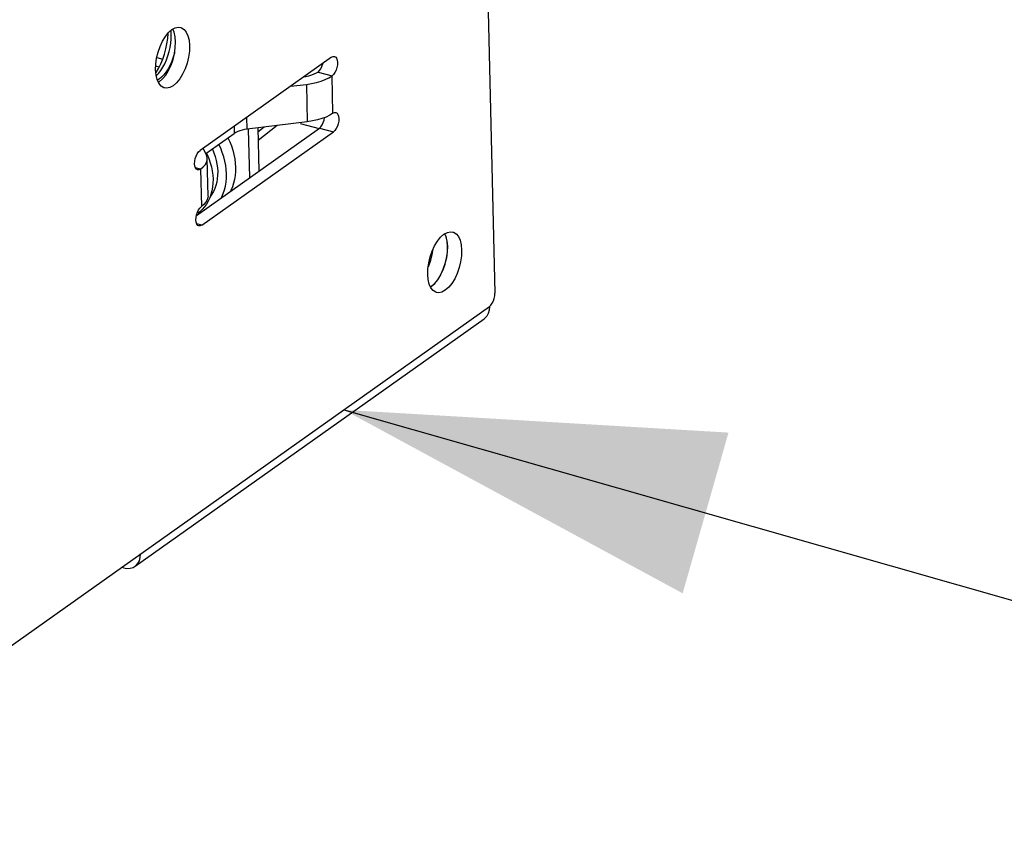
# Model space of a CAD drawing. Header units: millimetres. Extents: x 6 to 414, y 7 to 290.
# Tile 290 of 341: x 211.54 to 216.25, y 140.05 to 143.89. Entities that reach past the tile are written whole.
import ezdxf

# ---------------------------------------------------------------- set-up
doc = ezdxf.new("R2010")
doc.units = ezdxf.units.MM
doc.header["$LTSCALE"] = 23.1
doc.layers.get('0').update_dxf_attribs({"linetype": 'CONTINUOUS'})
for name, color, linetype in [('_103596', 7, 'CONTINUOUS'), ('_36942', 7, 'CONTINUOUS'), ('_55275', 7, 'CONTINUOUS'), ('_55741', 7, 'CONTINUOUS')]:
    doc.layers.add(name, color=color, linetype=linetype)
doc.styles.get("Standard").update_dxf_attribs({"font": 'txt', "width": 0.6})
doc.dimstyles.get("Standard").update_dxf_attribs({"dimtxt": 2.5, "dimasz": 1.8, "dimexe": 0.05, "dimexo": 0.0625, "dimtad": 1, "dimzin": 0, "dimdsep": 46, "dimtxsty": 'Standard', "dimblk": '_FILLED', "dimblk1": '_FILLED', "dimblk2": '_FILLED', "dimcen": 0.09, "dimadec": 0, "dimazin": 0, "dimtol": 1, "dimtp": 0.01, "dimtm": 0.01, "dimtfac": 1, "dimtofl": 0, "dimtmove": 0, "dimatfit": 3, "dimldrblk": '_FILLED', "dimfxl": 0, "dimtolj": 1, "dimtzin": 0, "dimarcsym": 0})

# ---------------------------------------------------------------- blocks, each defined once
blk = doc.blocks.new('_FILLED')
at = {"color": 0, "linetype": 'ByBlock'}
blk.add_solid([(0, 0), (-1, 0.2222), (-1, -0.2222)], dxfattribs=at)

msp = doc.modelspace()

# ---------------------------------------------------------------- linework, layer by layer
at = {"layer": '_103596', "color": 7, "linetype": 'Continuous'}
for points in [[(212.2645, 143.8187), (212.2633, 143.8369), (212.2628, 143.8401)], [(212.1908, 143.6368), (212.1921, 143.6388), (212.2036, 143.6587), (212.2141, 143.6803), (212.2235, 143.7032), (212.2316, 143.7272), (212.2384, 143.7519), (212.2436, 143.7768), (212.2473, 143.8016), (212.2492, 143.8257), (212.2493, 143.8275)], [(212.1925, 143.6233), (212.2035, 143.6348), (212.2141, 143.6484), (212.224, 143.6639), (212.2332, 143.681), (212.2415, 143.6994), (212.2486, 143.7188), (212.2545, 143.7389), (212.2592, 143.7592), (212.2624, 143.7796), (212.2642, 143.7995), (212.2645, 143.8187)], [(212.2806, 143.7361), (212.2797, 143.7319), (212.2737, 143.7119), (212.2666, 143.6926), (212.2584, 143.6743), (212.2493, 143.6573), (212.2394, 143.6419), (212.2289, 143.6283)], [(212.2289, 143.6283), (212.2179, 143.6167), (212.2067, 143.6075), (212.1981, 143.6023)]]:
    msp.add_lwpolyline(points, dxfattribs=at)
at = {"layer": '_36942', "color": 7, "linetype": 'Continuous'}
for p, q in [((212.9871, 143.6732), (212.9838, 143.6788)), ((212.7096, 143.3781), (212.6787, 143.353)), ((212.7709, 143.3856), (212.6796, 143.3139))]:
    msp.add_line(p, q, dxfattribs=at)
at = {"layer": '_55275', "color": 7, "linetype": 'Continuous'}
for p, q in [((213.7375, 145.7698), (213.813, 142.5829)), ((212.299, 143.8562), (212.3095, 143.8549)), ((212.195, 143.7107), (212.2234, 143.7031)), ((213.0316, 143.7127), (212.402, 143.2661)), ((212.2067, 143.6652), (212.19, 143.6696)), ((212.2377, 143.6263), (212.2514, 143.6487)), ((212.2049, 143.5874), (212.1969, 143.605)), ((212.2066, 143.5938), (212.2228, 143.6082)), ((212.2228, 143.6082), (212.2377, 143.6263)), ((212.9666, 143.6412), (213.0338, 143.6232)), ((213.0184, 143.6137), (213.0338, 143.6232)), ((213.038, 143.4441), (213.0338, 143.6232)), ((212.2029, 143.5918), (212.2066, 143.5938)), ((212.8347, 143.573), (212.9112, 143.5824)), ((212.9112, 143.5824), (212.9154, 143.4034)), ((212.959, 143.5913), (212.9809, 143.5977)), ((212.6273, 143.3679), (212.626, 143.425)), ((213.0226, 143.4346), (213.0051, 143.4261)), ((213.038, 143.4441), (213.0226, 143.4346)), ((212.3848, 142.9555), (212.9729, 143.3727)), ((212.5652, 143.3819), (212.566, 143.3476)), ((212.9154, 143.4034), (212.6273, 143.3679)), ((212.6397, 143.1363), (212.6342, 143.3681)), ((212.6782, 143.3742), (212.6831, 143.1671)), ((212.881, 143.3953), (212.9724, 143.3707)), ((212.9729, 143.3727), (213.0401, 143.3546)), ((212.4104, 142.908), (213.0401, 143.3546)), ((212.4301, 143.2511), (212.566, 143.3476)), ((212.4322, 143.2427), (212.4184, 143.2735)), ((212.4402, 143.0474), (212.436, 143.2264)), ((212.4041, 143.1766), (212.3798, 143.1831)), ((212.4041, 143.1766), (212.4083, 142.9975)), ((212.4104, 142.908), (212.3862, 142.9145)), ((213.5381, 142.8325), (213.553, 142.8508)), ((213.553, 142.8508), (213.5693, 142.8652)), ((213.5724, 142.8669), (213.5782, 142.8542)), ((213.6008, 142.877), (213.6113, 142.8757)), ((213.4926, 142.7039), (213.497, 142.7131)), ((213.4984, 142.7383), (213.5051, 142.7365)), ((213.4912, 142.6727), (213.4921, 142.7)), ((213.5395, 142.6472), (213.5532, 142.6696)), ((213.5532, 142.6696), (213.565, 142.6948)), ((213.5068, 142.6083), (213.4987, 142.6259)), ((213.5076, 142.6149), (213.5045, 142.6132)), ((213.5047, 142.6127), (213.5085, 142.6147)), ((213.5085, 142.6147), (213.5247, 142.629)), ((213.5247, 142.629), (213.5395, 142.6472)), ((197.6076, 131.0438), (213.7869, 142.5189)), ((212.0914, 141.2759), (213.7608, 142.4599)), ((212.0356, 141.2679), (212.0265, 141.2703))]:
    msp.add_line(p, q, dxfattribs=at)
for points in [[(212.2363, 143.8116), (212.2512, 143.8299), (212.2675, 143.8443)], [(212.2675, 143.8443), (212.2838, 143.853), (212.299, 143.8562)], [(212.2848, 143.7852), (212.2826, 143.8103), (212.2775, 143.8323), (212.2712, 143.8463)], [(212.3095, 143.8549), (212.3133, 143.8536), (212.3259, 143.8457), (212.3364, 143.8327), (212.3444, 143.8151), (212.3497, 143.7932), (212.352, 143.7682), (212.351, 143.741), (212.3471, 143.7126), (212.3402, 143.6842), (212.3308, 143.6567), (212.3188, 143.6312), (212.305, 143.6085), (212.2901, 143.5902), (212.2739, 143.5758)], [(212.1894, 143.6518), (212.1903, 143.6791), (212.1942, 143.7075), (212.2011, 143.7359), (212.2106, 143.7634), (212.2225, 143.7889), (212.2363, 143.8116)], [(212.2514, 143.6487), (212.2632, 143.6739), (212.2727, 143.7012), (212.2797, 143.7294), (212.2837, 143.7579), (212.2848, 143.7852)], [(213.0316, 143.7127), (213.039, 143.7161), (213.0457, 143.7162)], [(213.0457, 143.7162), (213.0511, 143.7131), (213.0556, 143.707), (213.0585, 143.6981), (213.0598, 143.6873), (213.0591, 143.6751), (213.0568, 143.6625), (213.0527, 143.6502), (213.0473, 143.6391), (213.0411, 143.6302), (213.0338, 143.6232)], [(212.1969, 143.605), (212.1917, 143.6269), (212.1894, 143.6518)], [(212.9666, 143.6412), (212.9738, 143.6482), (212.9801, 143.657), (212.9854, 143.668), (212.9895, 143.6802), (212.99, 143.6832)], [(212.9666, 143.6412), (212.9573, 143.6355), (212.9468, 143.6304), (212.9348, 143.6259), (212.9217, 143.6221), (212.9078, 143.619), (212.8973, 143.6174)], [(212.9809, 143.5977), (213.0008, 143.6052), (213.0184, 143.6137)], [(212.2318, 143.5652), (212.2281, 143.5665), (212.2154, 143.5743), (212.2049, 143.5874)], [(212.2739, 143.5758), (212.2575, 143.567), (212.2423, 143.5639), (212.2318, 143.5652)], [(212.9112, 143.5824), (212.9359, 143.5862), (212.959, 143.5913)], [(213.0051, 143.4261), (212.9851, 143.4186), (212.9633, 143.4122), (212.9401, 143.4072), (212.9154, 143.4034)], [(212.9729, 143.3727), (212.9802, 143.3796), (212.9864, 143.3884), (212.9918, 143.3994), (212.9958, 143.4116), (212.9981, 143.4235)], [(213.038, 143.4441), (213.0454, 143.4475), (213.052, 143.4477)], [(213.052, 143.4477), (213.0575, 143.4445), (213.062, 143.4385), (213.0649, 143.4296), (213.0662, 143.4188), (213.0655, 143.4066), (213.0631, 143.3939), (213.0591, 143.3817)], [(212.6273, 143.3679), (212.615, 143.366), (212.6034, 143.3635), (212.5925, 143.3603), (212.5825, 143.3566), (212.5737, 143.3523), (212.566, 143.3476)], [(213.0591, 143.3817), (213.0537, 143.3705), (213.0474, 143.3616), (213.0401, 143.3546)], [(212.3766, 143.2141), (212.3789, 143.2268), (212.383, 143.2391)], [(212.383, 143.2391), (212.3884, 143.2502), (212.3947, 143.2591), (212.402, 143.2661)], [(212.436, 143.2263), (212.4356, 143.2314), (212.4322, 143.2427)], [(212.4324, 143.2087), (212.4356, 143.2201), (212.436, 143.2263)], [(212.3901, 143.173), (212.3846, 143.1762), (212.3801, 143.1823), (212.3772, 143.1911), (212.3759, 143.202), (212.3766, 143.2141)], [(212.4041, 143.1766), (212.3967, 143.1732), (212.3901, 143.173)], [(212.4041, 143.1766), (212.4166, 143.1869), (212.4261, 143.1975), (212.4324, 143.2087)], [(212.4402, 143.0473), (212.4399, 143.041), (212.4367, 143.0296), (212.4303, 143.0185), (212.4209, 143.0078), (212.4083, 142.9975)], [(212.3829, 142.9456), (212.3853, 142.9582), (212.3894, 142.9705), (212.3947, 142.9816), (212.401, 142.9905), (212.4083, 142.9975)], [(212.3964, 142.9045), (212.391, 142.9076), (212.3865, 142.9137), (212.3836, 142.9226), (212.3823, 142.9334), (212.3829, 142.9456)], [(212.4104, 142.908), (212.4031, 142.9046), (212.3964, 142.9045)], [(213.5693, 142.8652), (213.5856, 142.8739), (213.6008, 142.877)], [(213.5866, 142.8061), (213.5844, 142.8312), (213.5793, 142.8531), (213.573, 142.8672)], [(213.6113, 142.8757), (213.6151, 142.8745), (213.6277, 142.8666), (213.6382, 142.8536), (213.6463, 142.8359), (213.6515, 142.8141), (213.6538, 142.7891), (213.6528, 142.7619), (213.6489, 142.7335), (213.6421, 142.7051), (213.6326, 142.6776), (213.6206, 142.652), (213.6068, 142.6294), (213.5919, 142.6111), (213.5757, 142.5966)], [(213.5782, 142.8542), (213.5834, 142.8323), (213.5857, 142.8074)], [(213.5124, 142.7842), (213.5243, 142.8098), (213.5381, 142.8325)], [(213.5857, 142.8074), (213.5848, 142.7801), (213.5809, 142.7517), (213.574, 142.7233), (213.5645, 142.6959), (213.5526, 142.6703), (213.5388, 142.6476)], [(213.565, 142.6948), (213.5745, 142.7221), (213.5815, 142.7503), (213.5855, 142.7787), (213.5866, 142.8061)], [(213.4921, 142.7), (213.496, 142.7284), (213.5029, 142.7568), (213.5124, 142.7842)], [(213.497, 142.7131), (213.5065, 142.7403), (213.5135, 142.7686), (213.5171, 142.7943)], [(213.4987, 142.6259), (213.4935, 142.6478), (213.4912, 142.6727)], [(213.5388, 142.6476), (213.5239, 142.6293), (213.5076, 142.6149)], [(213.5336, 142.5861), (213.5299, 142.5873), (213.5172, 142.5952), (213.5068, 142.6083)], [(213.5757, 142.5966), (213.5593, 142.5879), (213.5441, 142.5848), (213.5336, 142.5861)], [(213.7869, 142.5189), (213.7942, 142.5258), (213.8004, 142.5346), (213.8058, 142.5456), (213.8098, 142.5578), (213.8122, 142.5701), (213.813, 142.5829)], [(213.7869, 142.5189), (213.7856, 142.5014), (213.7812, 142.4861), (213.7738, 142.4729), (213.7638, 142.4622), (213.7608, 142.4599)], [(212.0914, 141.2759), (212.0944, 141.2782), (212.1044, 141.2888), (212.1118, 141.3021), (212.1161, 141.3174), (212.1175, 141.3349)], [(212.0356, 141.2679), (212.0524, 141.2653), (212.0679, 141.2661), (212.0821, 141.2706), (212.0914, 141.2759)]]:
    msp.add_lwpolyline(points, dxfattribs=at)
at = {"layer": '_55741', "color": 7, "linetype": 'Continuous'}
for p, q in [((212.4615, 143.2721), (212.4686, 143.2547)), ((212.4333, 143.2534), (212.4365, 143.2468)), ((212.4365, 143.2468), (212.4445, 143.2272)), ((212.4445, 143.2272), (212.4511, 143.2073)), ((212.4601, 143.1692), (212.4605, 143.167)), ((212.4621, 143.0906), (212.4589, 143.0726)), ((212.4414, 143.0236), (212.4329, 143.0092)), ((212.4004, 142.9728), (212.3921, 142.9665))]:
    msp.add_line(p, q, dxfattribs=at)
for points in [[(212.5357, 143.3261), (212.544, 143.308), (212.552, 143.2876), (212.5587, 143.267), (212.564, 143.2463)], [(212.5191, 143.0777), (212.5235, 143.0958), (212.5265, 143.1146), (212.5282, 143.1339), (212.5284, 143.1538), (212.5273, 143.1741), (212.5247, 143.1946), (212.5207, 143.2152), (212.5154, 143.2359), (212.5087, 143.2565), (212.5008, 143.2769), (212.4924, 143.2953)], [(212.4686, 143.2547), (212.4747, 143.2366), (212.4795, 143.2185), (212.4831, 143.2004), (212.4854, 143.1824), (212.4864, 143.1647), (212.4862, 143.1474), (212.4846, 143.1305), (212.4818, 143.1142), (212.4777, 143.0985), (212.4724, 143.0836)], [(212.564, 143.2463), (212.568, 143.2256), (212.5706, 143.2051)], [(212.4511, 143.2073), (212.4565, 143.1873), (212.4601, 143.1692)], [(212.5706, 143.2051), (212.5718, 143.1848), (212.5716, 143.165), (212.5699, 143.1456), (212.5669, 143.1268), (212.5625, 143.1087), (212.5567, 143.0914), (212.5497, 143.0751), (212.5474, 143.0708)], [(212.4605, 143.167), (212.4629, 143.1477), (212.4641, 143.1282), (212.4638, 143.1091), (212.4621, 143.0906)], [(212.4724, 143.0836), (212.4658, 143.0696), (212.4582, 143.0565), (212.4516, 143.0474)], [(212.4589, 143.0726), (212.4544, 143.0554), (212.4486, 143.039), (212.4414, 143.0236)], [(212.504, 143.0401), (212.5062, 143.0441), (212.5133, 143.0605), (212.5191, 143.0777)], [(212.4329, 143.0092), (212.4233, 142.9959), (212.4124, 142.9837), (212.4004, 142.9728)]]:
    msp.add_lwpolyline(points, dxfattribs=at)

# ---------------------------------------------------------------- leaders
at = {"color": 2, "linetype": 'Continuous'}
msp.add_leader([(213.09, 142.0247), (230.0094, 137.1995)], dimstyle='Standard', override={"dimtad": 0}, dxfattribs=at)

doc.saveas('drawing.dxf')
